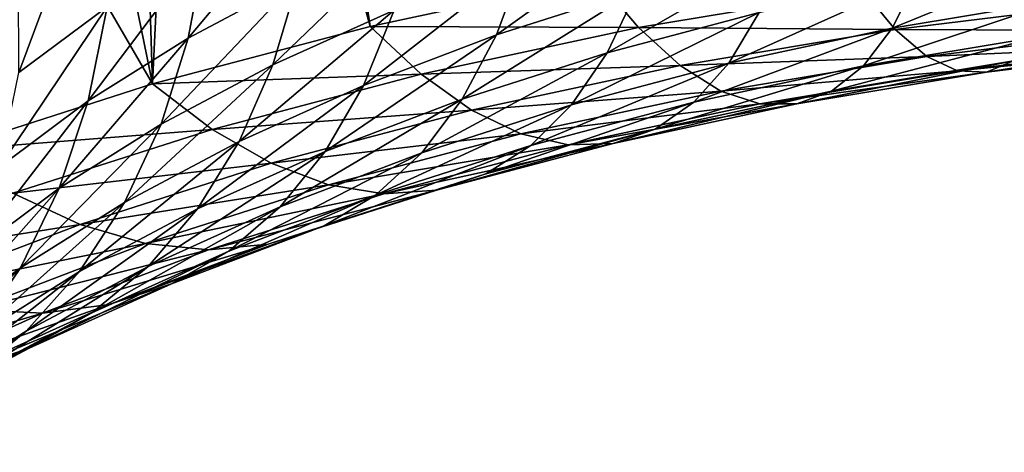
# Model space of a CAD drawing. Header units: metres. Extents: x -109 to 109, y -78 to 121.
# Tile 898 of 1056: x 29 to 38, y -24 to -20. Entities that reach past the tile are written whole.
import ezdxf

# ---------------------------------------------------------------- set-up
doc = ezdxf.new("R2010")
doc.units = ezdxf.units.M
doc.layers.add('solid_508554_SW0001', color=7, linetype='CONTINUOUS')

msp = doc.modelspace()

# ---------------------------------------------------------------- linework, layer by layer
at = {"layer": 'solid_508554_SW0001'}
for points in [[(30.520504, -9.864369, 9.114411), (32.013893, -19.892815, -8.255366), (34.129406, -19.439884, -7.470868)], [(30.520504, -9.864369, 9.114411), (30.661083, -11.140358, 6.904335), (32.013893, -19.892815, -8.255366)], [(30.661083, -11.140358, 6.904335), (30.588648, -12.417785, 4.691766), (32.013893, -19.892815, -8.255366)], [(30.588648, -12.417785, 4.691766), (30.303699, -13.68775, 2.492122), (32.013893, -19.892815, -8.255366)], [(30.303699, -13.68775, 2.492122), (29.808218, -14.941441, 0.320666), (29.979927, -20.43103, -9.187584)], [(30.303699, -13.68775, 2.492122), (29.979927, -20.43103, -9.187584), (32.013893, -19.892815, -8.255366)], [(29.808218, -14.941441, 0.320666), (29.105648, -16.170145, -1.807512), (29.979927, -20.43103, -9.187584)], [(29.105648, -16.170145, -1.807512), (28.200865, -17.365328, -3.877629), (29.979927, -20.43103, -9.187584)], [(28.30537, -19.848284, -27.673267), (28.243336, -17.229397, -29.602226), (29.100138, -16.484386, -28.311831)], [(28.724953, -19.479126, -27.033867), (28.30537, -19.848284, -27.673267), (29.100138, -16.484386, -28.311831)], [(28.200865, -17.365328, -3.877629), (28.041162, -21.050917, -10.261258), (29.979927, -20.43103, -9.187584)], [(31.491533, -18.593523, -23.320234), (31.338892, -19.456766, -22.641649), (30.312197, -20.001915, -23.585876)], [(30.477129, -19.132147, -24.253157), (31.491533, -18.593523, -23.320234), (30.312197, -20.001915, -23.585876)], [(32.451603, -18.955584, -21.773579), (32.237099, -19.741093, -21.021297), (31.103878, -20.251511, -21.905369)], [(31.338892, -19.456766, -22.641649), (32.451603, -18.955584, -21.773579), (31.103878, -20.251511, -21.905369)], [(34.735229, -18.86804, -19.509125), (34.508644, -19.551201, -18.66597), (33.192566, -19.97201, -19.394833)], [(33.450279, -19.278894, -20.220749), (34.735229, -18.86804, -19.509125), (33.192566, -19.97201, -19.394833)], [(28.730032, -20.324915, -26.319092), (28.724953, -19.479126, -27.033867), (29.179047, -19.120323, -26.412401)], [(28.730032, -20.324915, -26.319092), (29.179047, -19.120323, -26.412401), (29.554554, -19.710577, -25.255028)], [(30.477129, -19.132147, -24.253157), (30.312197, -20.001915, -23.585876), (29.378443, -20.587355, -24.599888)], [(29.554554, -19.710577, -25.255028), (30.477129, -19.132147, -24.253157), (29.378443, -20.587355, -24.599888)], [(35.889351, -19.185814, -18.033104), (35.64872, -19.763477, -17.118027), (34.227489, -20.139585, -17.769466)], [(34.508644, -19.551201, -18.66597), (35.889351, -19.185814, -18.033104), (34.227489, -20.139585, -17.769466)], [(38.652027, -19.192158, -16.128471), (38.468811, -19.646748, -15.134118), (36.892273, -19.910133, -15.590315)], [(37.126888, -19.446955, -16.569796), (38.652027, -19.192158, -16.128471), (36.892273, -19.910133, -15.590315)], [(27.516436, -19.902332, -19.135437), (28.789444, -19.286264, -18.068375), (27.963114, -19.494333, -19.692999)], [(28.313793, -19.596884, -17.472574), (28.789444, -19.286264, -18.068375), (27.516436, -19.902332, -19.135437)], [(33.450279, -19.278894, -20.220749), (33.192566, -19.97201, -19.394833), (31.949997, -20.445402, -20.214775)], [(32.237099, -19.741093, -21.021297), (33.450279, -19.278894, -20.220749), (31.949997, -20.445402, -20.214775)], [(31.338892, -19.456766, -22.641649), (31.103878, -20.251511, -21.905369), (30.058256, -20.806709, -22.867001)], [(30.312197, -20.001915, -23.585876), (31.338892, -19.456766, -22.641649), (30.058256, -20.806709, -22.867001)], [(34.521008, -19.904377, -8.396829), (34.129406, -19.439884, -7.470868), (32.013893, -19.892815, -8.255366)], [(34.521008, -19.904377, -8.396829), (36.617043, -19.554201, -7.790306), (34.129406, -19.439884, -7.470868)], [(37.126888, -19.446955, -16.569796), (36.892273, -19.910133, -15.590315), (35.364285, -20.237322, -16.157022)], [(35.64872, -19.763477, -17.118027), (37.126888, -19.446955, -16.569796), (35.364285, -20.237322, -16.157022)], [(34.508644, -19.551201, -18.66597), (34.227489, -20.139585, -17.769466), (32.872787, -20.572744, -18.51972)], [(33.192566, -19.97201, -19.394833), (34.508644, -19.551201, -18.66597), (32.872787, -20.572744, -18.51972)], [(36.920723, -19.922169, -8.790976), (36.617043, -19.554201, -7.790306), (34.521008, -19.904377, -8.396829)], [(36.920723, -19.922169, -8.790976), (38.979923, -19.669872, -8.353986), (36.617043, -19.554201, -7.790306)], [(38.468811, -19.646748, -15.134118), (38.259583, -19.98908, -14.100679), (36.624352, -20.262272, -14.573861)], [(36.892273, -19.910133, -15.590315), (38.468811, -19.646748, -15.134118), (36.624352, -20.262272, -14.573861)], [(39.191113, -19.932692, -9.410056), (38.979923, -19.669872, -8.353986), (36.920723, -19.922169, -8.790976)], [(29.554554, -19.710577, -25.255028), (29.378443, -20.587355, -24.599888), (28.54393, -21.209137, -25.676846)], [(28.730032, -20.324915, -26.319092), (29.554554, -19.710577, -25.255028), (28.54393, -21.209137, -25.676846)], [(32.237099, -19.741093, -21.021297), (31.949997, -20.445402, -20.214775), (30.78932, -20.968187, -21.120264)], [(31.103878, -20.251511, -21.905369), (32.237099, -19.741093, -21.021297), (30.78932, -20.968187, -21.120264)], [(35.64872, -19.763477, -17.118027), (35.364285, -20.237322, -16.157022), (33.895157, -20.626106, -16.830418)], [(34.227489, -20.139585, -17.769466), (35.64872, -19.763477, -17.118027), (33.895157, -20.626106, -16.830418)], [(32.489517, -20.33938, -9.150277), (32.013893, -19.892815, -8.255366), (29.979927, -20.43103, -9.187584)], [(32.489517, -20.33938, -9.150277), (34.521008, -19.904377, -8.396829), (32.013893, -19.892815, -8.255366)], [(34.909885, -20.25811, -9.372846), (34.521008, -19.904377, -8.396829), (32.489517, -20.33938, -9.150277)], [(34.909885, -20.25811, -9.372846), (36.920723, -19.922169, -8.790976), (34.521008, -19.904377, -8.396829)], [(37.217049, -20.174559, -9.82898), (36.920723, -19.922169, -8.790976), (34.909885, -20.25811, -9.372846)], [(36.892273, -19.910133, -15.590315), (36.624352, -20.262272, -14.573861), (35.039474, -20.601643, -15.161668)], [(35.364285, -20.237322, -16.157022), (36.892273, -19.910133, -15.590315), (35.039474, -20.601643, -15.161668)], [(37.217049, -20.174559, -9.82898), (39.191113, -19.932692, -9.410056), (36.920723, -19.922169, -8.790976)], [(39.39452, -20.076511, -10.49029), (39.191113, -19.932692, -9.410056), (37.217049, -20.174559, -9.82898)], [(30.312197, -20.001915, -23.585876), (30.058256, -20.806709, -22.867001), (29.10729, -21.402941, -23.899706)], [(29.378443, -20.587355, -24.599888), (30.312197, -20.001915, -23.585876), (29.10729, -21.402941, -23.899706)], [(33.192566, -19.97201, -19.394833), (32.872787, -20.572744, -18.51972), (31.59375, -21.060032, -19.363726)], [(31.949997, -20.445402, -20.214775), (33.192566, -19.97201, -19.394833), (31.59375, -21.060032, -19.363726)], [(38.259583, -19.98908, -14.100679), (38.026871, -20.215033, -13.040607), (36.326351, -20.49913, -13.532681)], [(36.624352, -20.262272, -14.573861), (38.259583, -19.98908, -14.100679), (36.326351, -20.49913, -13.532681)], [(39.768284, -20.001671, -12.671056), (39.587685, -20.099598, -11.581672), (37.773472, -20.321878, -11.966673)], [(38.026871, -20.215033, -13.040607), (39.768284, -20.001671, -12.671056), (37.773472, -20.321878, -11.966673)], [(34.227489, -20.139585, -17.769466), (33.895157, -20.626106, -16.830418), (32.494797, -21.073864, -17.605955)], [(32.872787, -20.572744, -18.51972), (34.227489, -20.139585, -17.769466), (32.494797, -21.073864, -17.605955)], [(37.502441, -20.308332, -10.891814), (39.39452, -20.076511, -10.49029), (37.217049, -20.174559, -9.82898)], [(39.587685, -20.099598, -11.581672), (39.39452, -20.076511, -10.49029), (37.502441, -20.308332, -10.891814)], [(37.773472, -20.321878, -11.966673), (39.587685, -20.099598, -11.581672), (37.502441, -20.308332, -10.891814)], [(35.364285, -20.237322, -16.157022), (35.039474, -20.601643, -15.161668), (33.515648, -21.004902, -15.860134)], [(33.895157, -20.626106, -16.830418), (35.364285, -20.237322, -16.157022), (33.515648, -21.004902, -15.860134)], [(35.289341, -20.496613, -10.386795), (37.217049, -20.174559, -9.82898), (34.909885, -20.25811, -9.372846)], [(37.502441, -20.308332, -10.891814), (37.217049, -20.174559, -9.82898), (35.289341, -20.496613, -10.386795)], [(38.026871, -20.215033, -13.040607), (37.773472, -20.321878, -11.966673), (36.001865, -20.617853, -12.479317)], [(36.326351, -20.49913, -13.532681), (38.026871, -20.215033, -13.040607), (36.001865, -20.617853, -12.479317)], [(31.103878, -20.251511, -21.905369), (30.78932, -20.968187, -21.120264), (29.718369, -21.536837, -22.105192)], [(30.058256, -20.806709, -22.867001), (31.103878, -20.251511, -21.905369), (29.718369, -21.536837, -22.105192)], [(32.960968, -20.675434, -10.09567), (34.909885, -20.25811, -9.372846), (32.489517, -20.33938, -9.150277)], [(35.289341, -20.496613, -10.386795), (34.909885, -20.25811, -9.372846), (32.960968, -20.675434, -10.09567)], [(36.624352, -20.262272, -14.573861), (36.326351, -20.49913, -13.532681), (34.6782, -20.852051, -14.143956)], [(35.039474, -20.601643, -15.161668), (36.624352, -20.262272, -14.573861), (34.6782, -20.852051, -14.143956)], [(35.6548, -20.61701, -11.42646), (37.502441, -20.308332, -10.891814), (35.289341, -20.496613, -10.386795)], [(37.773472, -20.321878, -11.966673), (37.502441, -20.308332, -10.891814), (35.6548, -20.61701, -11.42646)], [(36.001865, -20.617853, -12.479317), (37.773472, -20.321878, -11.966673), (35.6548, -20.61701, -11.42646)], [(30.536283, -20.856277, -10.045569), (32.489517, -20.33938, -9.150277), (29.979927, -20.43103, -9.187584)], [(32.960968, -20.675434, -10.09567), (32.489517, -20.33938, -9.150277), (30.536283, -20.856277, -10.045569)], [(30.536283, -20.856277, -10.045569), (29.979927, -20.43103, -9.187584), (28.041162, -21.050917, -10.261258)], [(31.949997, -20.445402, -20.214775), (31.59375, -21.060032, -19.363726), (30.399012, -21.59816, -20.295792)], [(30.78932, -20.968187, -21.120264), (31.949997, -20.445402, -20.214775), (30.399012, -21.59816, -20.295792)], [(33.420994, -20.896683, -11.079736), (35.289341, -20.496613, -10.386795), (32.960968, -20.675434, -10.09567)], [(35.6548, -20.61701, -11.42646), (35.289341, -20.496613, -10.386795), (33.420994, -20.896683, -11.079736)], [(36.326351, -20.49913, -13.532681), (36.001865, -20.617853, -12.479317), (34.284813, -20.985527, -13.116146)], [(34.6782, -20.852051, -14.143956), (36.326351, -20.49913, -13.532681), (34.284813, -20.985527, -13.116146)], [(29.378443, -20.587355, -24.599888), (29.10729, -21.402941, -23.899706), (28.257395, -22.036184, -24.996513)], [(28.54393, -21.209137, -25.676846), (29.378443, -20.587355, -24.599888), (28.257395, -22.036184, -24.996513)], [(32.872787, -20.572744, -18.51972), (32.494797, -21.073864, -17.605955), (31.172655, -21.577574, -18.478407)], [(31.59375, -21.060032, -19.363726), (32.872787, -20.572744, -18.51972), (31.172655, -21.577574, -18.478407)], [(35.039474, -20.601643, -15.161668), (34.6782, -20.852051, -14.143956), (33.093536, -21.27141, -14.870308)], [(33.515648, -21.004902, -15.860134), (35.039474, -20.601643, -15.161668), (33.093536, -21.27141, -14.870308)], [(31.087124, -21.17132, -10.954571), (32.960968, -20.675434, -10.09567), (30.536283, -20.856277, -10.045569)], [(33.420994, -20.896683, -11.079736), (32.960968, -20.675434, -10.09567), (31.087124, -21.17132, -10.954571)], [(33.895157, -20.626106, -16.830418), (33.515648, -21.004902, -15.860134), (32.063152, -21.469332, -16.664547)], [(32.494797, -21.073864, -17.605955), (33.895157, -20.626106, -16.830418), (32.063152, -21.469332, -16.664547)], [(33.864056, -21.000463, -12.090621), (35.6548, -20.61701, -11.42646), (33.420994, -20.896683, -11.079736)], [(36.001865, -20.617853, -12.479317), (35.6548, -20.61701, -11.42646), (33.864056, -21.000463, -12.090621)], [(34.284813, -20.985527, -13.116146), (36.001865, -20.617853, -12.479317), (33.864056, -21.000463, -12.090621)], [(28.674479, -21.45158, -11.076663), (30.536283, -20.856277, -10.045569), (28.041162, -21.050917, -10.261258)], [(31.087124, -21.17132, -10.954571), (30.536283, -20.856277, -10.045569), (28.674479, -21.45158, -11.076663)], [(30.058256, -20.806709, -22.867001), (29.718369, -21.536837, -22.105192), (28.744366, -22.147512, -23.162912)], [(29.10729, -21.402941, -23.899706), (30.058256, -20.806709, -22.867001), (28.744366, -22.147512, -23.162912)], [(34.6782, -20.852051, -14.143956), (34.284813, -20.985527, -13.116146), (32.633904, -21.422417, -13.872863)], [(33.093536, -21.27141, -14.870308), (34.6782, -20.852051, -14.143956), (32.633904, -21.422417, -13.872863)], [(30.78932, -20.968187, -21.120264), (30.399012, -21.59816, -20.295792), (29.296627, -22.183496, -21.309626)], [(29.718369, -21.536837, -22.105192), (30.78932, -20.968187, -21.120264), (29.296627, -22.183496, -21.309626)], [(31.624619, -21.372068, -11.90313), (33.420994, -20.896683, -11.079736), (31.087124, -21.17132, -10.954571)], [(33.864056, -21.000463, -12.090621), (33.420994, -20.896683, -11.079736), (31.624619, -21.372068, -11.90313)], [(31.59375, -21.060032, -19.363726), (31.172655, -21.577574, -18.478407), (29.937651, -22.133839, -19.441883)], [(30.399012, -21.59816, -20.295792), (31.59375, -21.060032, -19.363726), (29.937651, -22.133839, -19.441883)], [(32.494797, -21.073864, -17.605955), (32.063152, -21.469332, -16.664547), (30.691784, -21.991795, -17.569481)], [(31.172655, -21.577574, -18.478407), (32.494797, -21.073864, -17.605955), (30.691784, -21.991795, -17.569481)], [(33.515648, -21.004902, -15.860134), (33.093536, -21.27141, -14.870308), (31.583048, -21.754379, -15.706838)], [(32.063152, -21.469332, -16.664547), (33.515648, -21.004902, -15.860134), (31.583048, -21.754379, -15.706838)], [(32.142288, -21.456106, -12.879815), (33.864056, -21.000463, -12.090621), (31.624619, -21.372068, -11.90313)], [(34.284813, -20.985527, -13.116146), (33.864056, -21.000463, -12.090621), (32.142288, -21.456106, -12.879815)], [(32.633904, -21.422417, -13.872863), (34.284813, -20.985527, -13.116146), (32.142288, -21.456106, -12.879815)], [(29.300995, -21.742426, -11.943755), (31.087124, -21.17132, -10.954571), (28.674479, -21.45158, -11.076663)], [(31.624619, -21.372068, -11.90313), (31.087124, -21.17132, -10.954571), (29.300995, -21.742426, -11.943755)], [(33.093536, -21.27141, -14.870308), (32.633904, -21.422417, -13.872863), (31.060272, -21.925577, -14.744362)], [(31.583048, -21.754379, -15.706838), (33.093536, -21.27141, -14.870308), (31.060272, -21.925577, -14.744362)], [(29.10729, -21.402941, -23.899706), (28.744366, -22.147512, -23.162912), (27.87388, -22.796095, -24.286291)], [(28.257395, -22.036184, -24.996513), (29.10729, -21.402941, -23.899706), (27.87388, -22.796095, -24.286291)], [(29.912329, -21.919565, -12.851418), (31.624619, -21.372068, -11.90313), (29.300995, -21.742426, -11.943755)], [(32.142288, -21.456106, -12.879815), (31.624619, -21.372068, -11.90313), (29.912329, -21.919565, -12.851418)], [(32.633904, -21.422417, -13.872863), (32.142288, -21.456106, -12.879815), (30.50112, -21.980862, -13.788718)], [(31.060272, -21.925577, -14.744362), (32.633904, -21.422417, -13.872863), (30.50112, -21.980862, -13.788718)], [(29.300995, -21.742426, -11.943755), (28.674479, -21.45158, -11.076663), (26.916664, -22.121271, -12.236604)], [(30.50112, -21.980862, -13.788718), (32.142288, -21.456106, -12.879815), (29.912329, -21.919565, -12.851418)], [(32.063152, -21.469332, -16.664547), (31.583048, -21.754379, -15.706838), (30.156929, -22.297703, -16.6479)], [(30.691784, -21.991795, -17.569481), (32.063152, -21.469332, -16.664547), (30.156929, -22.297703, -16.6479)], [(29.718369, -21.536837, -22.105192), (29.296627, -22.183496, -21.309626), (28.294039, -22.812096, -22.39839)], [(28.744366, -22.147512, -23.162912), (29.718369, -21.536837, -22.105192), (28.294039, -22.812096, -22.39839)], [(30.399012, -21.59816, -20.295792), (29.937651, -22.133839, -19.441883), (28.798115, -22.738903, -20.489885)], [(29.296627, -22.183496, -21.309626), (30.399012, -21.59816, -20.295792), (28.798115, -22.738903, -20.489885)], [(31.172655, -21.577574, -18.478407), (30.691784, -21.991795, -17.569481), (29.410799, -22.568769, -18.568829)], [(29.937651, -22.133839, -19.441883), (31.172655, -21.577574, -18.478407), (29.410799, -22.568769, -18.568829)], [(27.614628, -22.384897, -13.056549), (29.300995, -21.742426, -11.943755), (26.916664, -22.121271, -12.236604)], [(29.912329, -21.919565, -12.851418), (29.300995, -21.742426, -11.943755), (27.614628, -22.384897, -13.056549)], [(31.583048, -21.754379, -15.706838), (31.060272, -21.925577, -14.744362), (29.574535, -22.491613, -15.724765)], [(30.156929, -22.297703, -16.6479), (31.583048, -21.754379, -15.706838), (29.574535, -22.491613, -15.724765)], [(28.295681, -22.535475, -13.918207), (29.912329, -21.919565, -12.851418), (27.614628, -22.384897, -13.056549)], [(30.50112, -21.980862, -13.788718), (29.912329, -21.919565, -12.851418), (28.295681, -22.535475, -13.918207)], [(28.951618, -22.57119, -14.811199), (30.50112, -21.980862, -13.788718), (28.295681, -22.535475, -13.918207)], [(30.691784, -21.991795, -17.569481), (30.156929, -22.297703, -16.6479), (28.8248, -22.897713, -17.687147)], [(29.410799, -22.568769, -18.568829), (30.691784, -21.991795, -17.569481), (28.8248, -22.897713, -17.687147)], [(31.060272, -21.925577, -14.744362), (30.50112, -21.980862, -13.788718), (28.951618, -22.57119, -14.811199)], [(29.574535, -22.491613, -15.724765), (31.060272, -21.925577, -14.744362), (28.951618, -22.57119, -14.811199)], [(28.744366, -22.147512, -23.162912), (28.294039, -22.812096, -22.39839), (27.398008, -23.479713, -23.554737)], [(27.87388, -22.796095, -24.286291), (28.744366, -22.147512, -23.162912), (27.398008, -23.479713, -23.554737)], [(29.937651, -22.133839, -19.441883), (29.410799, -22.568769, -18.568829), (28.228836, -23.19636, -19.655851)], [(28.798115, -22.738903, -20.489885), (29.937651, -22.133839, -19.441883), (28.228836, -23.19636, -19.655851)], [(29.296627, -22.183496, -21.309626), (28.798115, -22.738903, -20.489885), (27.761736, -23.388685, -21.615343)], [(28.294039, -22.812096, -22.39839), (29.296627, -22.183496, -21.309626), (27.761736, -23.388685, -21.615343)], [(30.156929, -22.297703, -16.6479), (29.574535, -22.491613, -15.724765), (28.186718, -23.116705, -16.807457)], [(28.8248, -22.897713, -17.687147), (30.156929, -22.297703, -16.6479), (28.186718, -23.116705, -16.807457)], [(28.951618, -22.57119, -14.811199), (28.295681, -22.535475, -13.918207), (26.78558, -23.215647, -15.096298)], [(29.574535, -22.491613, -15.724765), (28.951618, -22.57119, -14.811199), (27.504236, -23.22311, -15.940359)], [(28.186718, -23.116705, -16.807457), (29.574535, -22.491613, -15.724765), (27.504236, -23.22311, -15.940359)], [(27.504236, -23.22311, -15.940359), (28.951618, -22.57119, -14.811199), (26.78558, -23.215647, -15.096298)], [(29.410799, -22.568769, -18.568829), (28.8248, -22.897713, -17.687147), (27.59565, -23.55036, -18.817566)], [(28.228836, -23.19636, -19.655851), (29.410799, -22.568769, -18.568829), (27.59565, -23.55036, -18.817566)], [(28.798115, -22.738903, -20.489885), (28.228836, -23.19636, -19.655851), (27.153872, -23.870337, -20.82321)], [(27.761736, -23.388685, -21.615343), (28.798115, -22.738903, -20.489885), (27.153872, -23.870337, -20.82321)], [(28.8248, -22.897713, -17.687147), (28.186718, -23.116705, -16.807457), (26.906181, -23.796638, -17.985134)], [(27.59565, -23.55036, -18.817566), (28.8248, -22.897713, -17.687147), (26.906181, -23.796638, -17.985134)]]:
    msp.add_3dface(points, dxfattribs=at)

doc.saveas('drawing.dxf')
